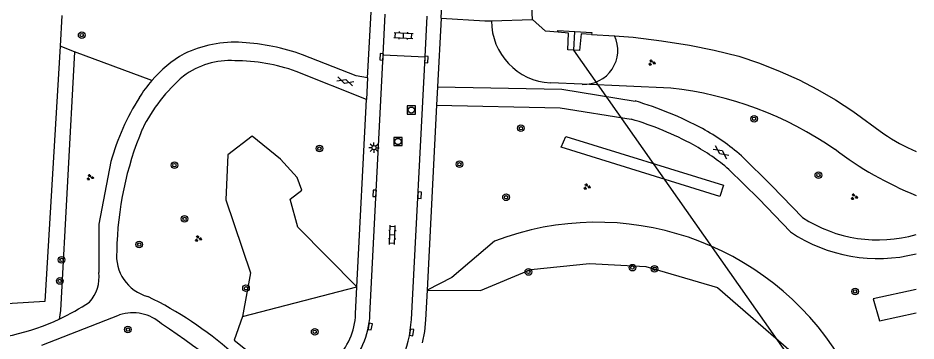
# Model space of a CAD drawing. Extents: x 128999 to 131010, y 395498 to 399007.
# Drawn here: x 130891.5 to 131000, y 395907.2 to 395946.2 of the extents above; entities that cross this region are included whole.
import ezdxf

# ---------------------------------------------------------------- set-up
doc = ezdxf.new("R2010")
doc.units = 0
for name, color, linetype in [('gg-afsc-erfafscheiding', 7, 'Continuous'), ('gg-afsc-hekwerk', 7, 'Continuous'), ('gg-knt-BGT kruinlijn', 7, 'Continuous'), ('gg-knt-verharding', 7, 'Continuous'), ('gg-kntw-beschoeiing', 7, 'Continuous'), ('gg-kwrk-duiker nz buis', 7, 'Continuous'), ('gg-kwrk-uitstroombak niveau min 01', 7, 'Continuous'), ('gt-grn-groengrens', 7, 'Continuous'), ('gt-grn-vlakafsluiter', 7, 'Continuous'), ('gt-symb-boom', 7, 'Continuous'), ('gt-symb-gesloten verharding', 7, 'Continuous'), ('gt-symb-groenvak', 7, 'Continuous'), ('gt-symb-klinker verharding', 7, 'Continuous'), ('gt-symb-kolk', 7, 'Continuous'), ('gt-symb-lichtmast', 7, 'Continuous'), ('gt-symb-rioolschacht', 7, 'Continuous')]:
    doc.layers.add(name, color=color, linetype=linetype)

# ---------------------------------------------------------------- blocks, each defined once
blk = doc.blocks.new('gt0-BOOM')
at = {"layer": 'gt-symb-boom'}
for radius in [0.4, 0.2]:
    blk.add_circle((0, 0), radius, dxfattribs=at)
blk = doc.blocks.new('gt0-KL1')
at = {"layer": 'gt-symb-klinker verharding'}
for p, q in [((-1.15, 0.3), (1.15, 0.3)), ((-1, -0.3), (-1, 0.3)), ((-0.5, 0.3), (-0.5, 0.45)), ((0, -0.3), (0, 0.3)), ((0.5, 0.3), (0.5, 0.45)), ((1, -0.3), (1, 0.3)), ((-1.15, -0.3), (1.15, -0.3)), ((-0.5, -0.45), (-0.5, -0.3)), ((0.5, -0.45), (0.5, -0.3))]:
    blk.add_line(p, q, dxfattribs=at)
blk = doc.blocks.new('gt0-GRVAK')
at = {"layer": 'gt-symb-groenvak'}
for p, q in [((-0.11, 0.19), (-0.23, 0.24)), ((-0.18, 0.15), (0.09, 0.15)), ((-0.09, 0.21), (-0.16, 0.32)), ((-0.05, 0.21), (-0.05, 0.39)), ((0, 0.21), (0.06, 0.32)), ((0.01, 0.19), (0.13, 0.24)), ((0.26, -0.05), (0.2, 0.06)), ((0.31, -0.05), (0.31, 0.13)), ((0.35, -0.05), (0.41, 0.06)), ((-0.24, -0.23), (-0.36, -0.18)), ((-0.32, -0.26), (-0.05, -0.26)), ((-0.23, -0.21), (-0.29, -0.1)), ((-0.18, -0.2), (-0.18, -0.02)), ((-0.14, -0.21), (-0.07, -0.1)), ((-0.12, -0.23), (0, -0.18)), ((0.24, -0.07), (0.12, -0.02)), ((0.17, -0.11), (0.44, -0.11)), ((0.37, -0.07), (0.49, -0.02))]:
    blk.add_line(p, q, dxfattribs=at)
blk = doc.blocks.new('gt0-GESVH1')
at = {"layer": 'gt-symb-gesloten verharding'}
for p, q in [((-0.99, -0.26), (0.01, 0.24)), ((0.01, -0.26), (-0.99, 0.24)), ((0.01, 0.24), (1.01, -0.26)), ((1.01, 0.24), (0.01, -0.26))]:
    blk.add_line(p, q, dxfattribs=at)
blk = doc.blocks.new('gt0-KOLK')
at = {"layer": 'gt-symb-kolk'}
blk.add_lwpolyline([(0, 0), (0.38, 0), (0.38, 0.4), (-0.38, 0.4), (-0.38, 0), (0, 0)], dxfattribs=at)
blk = doc.blocks.new('gt0-LMAST')
at = {"layer": 'gt-symb-lichtmast'}
for p, q in [((-0.18, 0.17), (-0.45, 0.44)), ((-0.01, 0.25), (-0.01, 0.62)), ((0.17, 0.17), (0.44, 0.44)), ((-0.26, 0), (-0.63, 0)), ((-0.18, -0.18), (-0.45, -0.45)), ((-0.01, -0.25), (-0.01, -0.63)), ((0.44, -0.45), (0.17, -0.18)), ((0.24, 0), (0.62, 0))]:
    blk.add_line(p, q, dxfattribs=at)
blk.add_circle((-0.01, 0), 0.25, dxfattribs=at)
blk = doc.blocks.new('gt0-RS')
at = {"layer": 'gt-symb-rioolschacht'}
blk.add_lwpolyline([(-0.5, -0.5), (0.5, -0.5), (0.5, 0.5), (-0.5, 0.5)], close=True, dxfattribs=at)
blk.add_circle((0, 0), 0.375, dxfattribs=at)

msp = doc.modelspace()

# ---------------------------------------------------------------- linework, layer by layer
at = {"layer": 'gg-afsc-erfafscheiding'}
msp.add_line((130948.69, 395945.88), (130953.65, 395946.03), dxfattribs=at)
msp.add_lwpolyline([(130942.61, 395946.19), (130947.9, 395945.86), (130948.69, 395945.88)], dxfattribs=at)
at = {"layer": 'gg-afsc-hekwerk'}
msp.add_line((130896.8, 395946.53), (130896.58, 395942.79), dxfattribs=at)
msp.add_lwpolyline([(130896.58, 395942.79), (130894.75, 395911.98), (130862.43, 395909.98), (130838.21, 395909.42), (130803.87, 395908.16), (130798.63, 395907.92)], dxfattribs=at)
at = {"layer": 'gg-knt-BGT kruinlijn'}
for p, q in [((130959.67, 395938.2), (130955.82, 395938.36)), ((130970.37, 395937.75), (130959.67, 395938.2))]:
    msp.add_line(p, q, dxfattribs=at)
for centre, radius, start, end in [((130956.24, 395945.9), 7.55, 180.1418, 266.8324), ((130965.45, 395894.3), 43.72, 55.5255, 83.5493), ((131016.09, 395964.47), 42.83, 232.8235, 247.9403)]:
    msp.add_arc(centre, radius, start, end, dxfattribs=at)
at = {"layer": 'gg-knt-verharding'}
for p, q in [((130942.61, 395946.19), (130944.38, 395980.71)), ((130933.74, 395938.98), (130934.15, 395946.91)), ((130935.62, 395941.75), (130935.87, 395946.67)), ((130940.67, 395941.5), (130940.92, 395946.41)), ((130942.61, 395946.19), (130942.18, 395937.91)), ((130934.02, 395910.36), (130935.62, 395941.75)), ((130935.62, 395941.75), (130940.67, 395941.5)), ((130939.02, 395909.79), (130940.67, 395941.5)), ((130933.62, 395936.37), (130925.09, 395939.76)), ((130942.18, 395937.91), (130942.07, 395935.66)), ((130932.45, 395913.73), (130933.62, 395936.37)), ((130942.07, 395935.66), (130940.92, 395913.31)), ((130932.29, 395910.46), (130932.45, 395913.73)), ((130894.36, 395906.67), (130903.75, 395910.33)), ((130895.88, 395909.56), (130896.48, 395909.83))]:
    msp.add_line(p, q, dxfattribs=at)
for points in [[(130933.74, 395938.98), (130932.34, 395939.22), (130925.88, 395941.77)], [(130942.18, 395937.91), (130957.2, 395937.62), (130966.08, 395936.18)], [(130942.07, 395935.66), (130957, 395935.37), (130965.57, 395933.99)], [(130978.91, 395929.57), (130982.58, 395925.95), (130986.29, 395922.11)], [(130902.71, 395928.88), (130901.27, 395921.32), (130901.25, 395915.48)], [(130977.38, 395927.92), (130980.99, 395924.35), (130984.84, 395920.37)], [(130940.92, 395913.31), (130940.74, 395909.73), (130940.6, 395908.33), (130940.33, 395906.96)]]:
    msp.add_lwpolyline(points, dxfattribs=at)
for centre, radius, start, end in [((130917.75, 395928.83), 14.45, 86.6494, 115.314), ((130916.88, 395916.36), 26.95, 70.5029, 86.3665), ((130919.6, 395928.26), 15.83, 120.5165, 138.9935), ((130917.1, 395931.73), 9.33, 86.3687, 126.9942), ((130917.55, 395918.38), 22.67, 70.5585, 89.6419), ((130924.64, 395923.86), 20.2, 130.641, 153.7715), ((130919.57, 395928.27), 15.8, 138.9486, 148.1525), ((130931.09, 395920.85), 29.49, 147.7229, 164.2132), ((130953.66, 395894.45), 43.54, 61.8678, 73.433), ((130953.66, 395894.45), 41.3, 61.8823, 73.233), ((130943.3, 395917.4), 39.88, 157.2951, 179.069), ((130961.21, 395909.15), 27.02, 49.0842, 61.2832), ((130961.17, 395909.09), 24.84, 49.2703, 61.2457), ((130995.4, 395936.08), 16.68, 236.8733, 286.0088), ((130995.4, 395936.08), 18.93, 236.0936, 284.0612), ((130908.47, 395917.47), 5.07, 173.5392, 255.4184), ((130896.9, 395914.87), 4.39, 317.4007, 7.9968), ((130884.81, 395934.8), 27.56, 295.0632, 303.7966), ((130886.54, 395870.51), 46.85, 48.9491, 63.8434), ((130905.37, 395905.39), 5.2, 47.9931, 108.1595), ((130923.68, 395910.9), 8.62, 315.8232, 357.066), ((130923.76, 395910.88), 10.27, 315.8031, 357.1039), ((130924.49, 395910.54), 14.55, 315.7138, 357.0421), ((130884.89, 395934.65), 27.39, 268.2339, 293.6513), ((130857.89, 395832.07), 92.49, 45.3112, 56.566)]:
    msp.add_arc(centre, radius, start, end, dxfattribs=at)
at = {"layer": 'gg-kntw-beschoeiing'}
msp.add_line((130960.79, 395944.23), (130963.58, 395944.07), dxfattribs=at)
for points in [[(130953.65, 395946.03), (130953.28, 395953.29), (130956.44, 395956.17), (131000, 395953.87)], [(130956.75, 395944.48), (130955.23, 395944.6), (130953.65, 395946.03)], [(130963.58, 395944.07), (130965.83, 395943.88), (130969.23, 395943.46), (130972.62, 395942.93), (130975.62, 395942.33), (130978.58, 395941.58), (130981.1, 395940.74), (130983.57, 395939.76), (130985.86, 395938.73), (130988.09, 395937.59), (130990.26, 395936.32), (130992.38, 395934.95), (130996.11, 395932.22)]]:
    msp.add_lwpolyline(points, dxfattribs=at)
msp.add_arc((131008.18, 395949.7), 21.24, 235.3652, 247.3417, dxfattribs=at)
at = {"layer": 'gg-kwrk-duiker nz buis'}
msp.add_lwpolyline([(130986.95, 395899.88), (130986.92, 395902.09), (130958.64, 395942.34), (130958.78, 395944.57)], dxfattribs=at)
at = {"layer": 'gg-kwrk-uitstroombak niveau min 01'}
for points in [[(130956.75, 395944.48), (130956.73, 395944.7), (130960.83, 395944.44), (130960.79, 395944.23)], [(130960.79, 395944.23), (130959.52, 395944.29), (130959.35, 395942.29), (130957.92, 395942.38), (130958.02, 395944.38), (130956.75, 395944.48)]]:
    msp.add_lwpolyline(points, dxfattribs=at)
at = {"layer": 'gt-grn-groengrens'}
for p, q in [((130898.3, 395942.14), (130896.58, 395942.79)), ((130907.66, 395938.64), (130898.3, 395942.14)), ((130918.61, 395910.15), (130932.45, 395913.73))]:
    msp.add_line(p, q, dxfattribs=at)
for points in [[(130898.3, 395942.14), (130896.61, 395910.88), (130896.48, 395909.83)], [(130932.45, 395913.73), (130925.3, 395920.95), (130924.38, 395924.32), (130925.8, 395925.41), (130925.22, 395926.92), (130923.19, 395929.17), (130919.77, 395931.95), (130916.84, 395929.69), (130916.62, 395924.25), (130919.57, 395915.43), (130918.61, 395910.15)], [(130957.14, 395930.59), (130957.67, 395931.9), (130976.75, 395926.03), (130976.28, 395924.66), (130957.14, 395930.59)], [(130949.08, 395919.24), (130943.93, 395914.88), (130940.92, 395913.31)], [(130940.92, 395913.31), (130947.36, 395913.27), (130953.44, 395915.81), (130960.53, 395916.55), (130967.36, 395916.17), (130976.02, 395913.65), (130984.9, 395905.94), (130986.6, 395905.71)], [(131000, 395913.41), (130994.8, 395912.28), (130995.59, 395909.61), (131000, 395910.59)], [(130918.61, 395910.15), (130917.61, 395907.3), (130925.81, 395900.72)]]:
    msp.add_lwpolyline(points, dxfattribs=at)
for centre, radius, start, end in [((130959.83, 395942.33), 4.14, 267.8203, 24.8897), ((130961.44, 395886.96), 34.57, 31.7582, 110.9484)]:
    msp.add_arc(centre, radius, start, end, dxfattribs=at)
at = {"layer": 'gt-grn-vlakafsluiter'}
msp.add_line((130933.74, 395938.98), (130933.62, 395936.37), dxfattribs=at)

# ---------------------------------------------------------------- block references
at = {"layer": 'gt-symb-boom'}
for p in [(130899.19, 395944.14), (130980.43, 395934.04), (130952.26, 395932.89), (130927.92, 395930.44), (130910.39, 395928.43), (130944.83, 395928.55), (130988.2, 395927.23), (130950.46, 395924.55), (130911.62, 395921.94), (130906.14, 395918.84), (130896.75, 395916.99), (130965.74, 395916.05), (130968.41, 395915.91), (130953.16, 395915.53), (130896.54, 395914.44), (130919.04, 395913.57), (130992.64, 395913.17), (130904.77, 395908.57), (130927.34, 395908.31)]:
    msp.add_blockref('gt0-BOOM', p, dxfattribs=at)
at = {"layer": 'gt-symb-gesloten verharding'}
for p, rotation in [((130931.04, 395938.53), 162.36228444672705), ((130976.42, 395930), -36.21688464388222)]:
    msp.add_blockref('gt0-GESVH1', p, dxfattribs=dict(at, rotation=rotation))
at = {"layer": 'gt-symb-groenvak'}
for p in [(130968.06, 395940.81), (130900.19, 395926.95), (130960.23, 395925.83), (130992.51, 395924.6), (130913.26, 395919.56)]:
    msp.add_blockref('gt0-GRVAK', p, dxfattribs=at)
at = {"layer": 'gt-symb-klinker verharding'}
for p, rotation in [((130938.07, 395944.09), -2.8652657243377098), ((130936.72, 395920), 87.24916520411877)]:
    msp.add_blockref('gt0-KL1', p, dxfattribs=dict(at, rotation=rotation))
at = {"layer": 'gt-symb-kolk'}
for p, rotation in [((130935.63, 395941.5), 87.07752733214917), ((130940.64, 395941.2), -92.92247266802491), ((130934.77, 395925.02), 87.0775273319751), ((130939.81, 395924.82), -92.9224726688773), ((130933.86, 395908.97), -101.4223210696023), ((130938.85, 395908.25), -98.9160367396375)]:
    msp.add_blockref('gt0-KOLK', p, dxfattribs=dict(at, rotation=rotation))
at = {"layer": 'gt-symb-lichtmast'}
msp.add_blockref('gt0-LMAST', (130934.51, 395930.54), dxfattribs=at)
at = {"layer": 'gt-symb-rioolschacht'}
for p in [(130939.01, 395935.08), (130937.41, 395931.29)]:
    msp.add_blockref('gt0-RS', p, dxfattribs=at)

doc.saveas('drawing.dxf')
